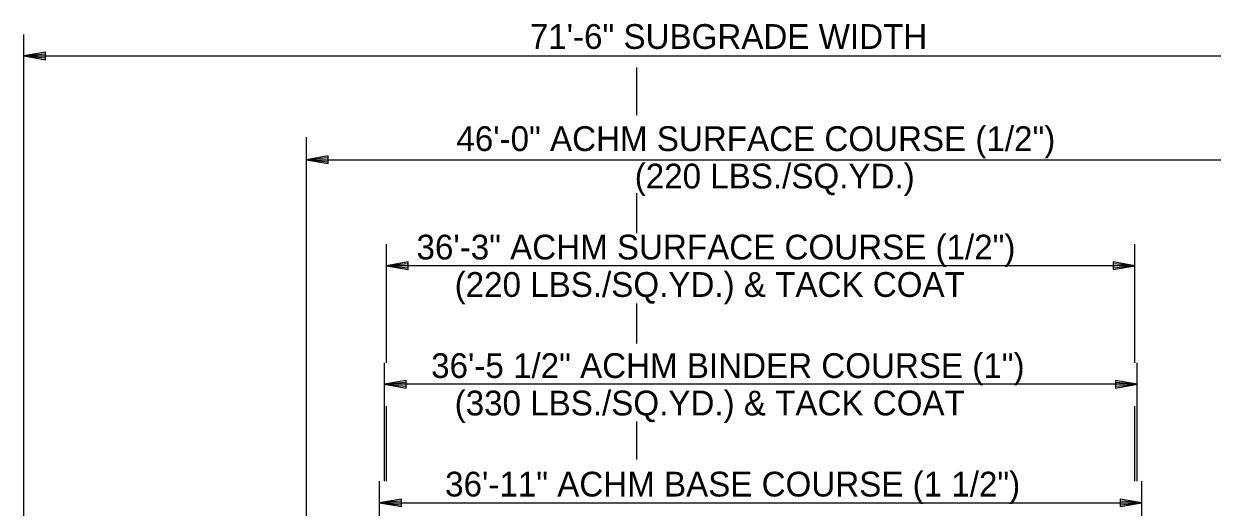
# Model space of a CAD drawing. Extents: x 1734743 to 1735935, y 759845 to 763831.
# Drawn here: x 1735780 to 1735837.6, y 763257 to 763280.4 of the extents above; entities that cross this region are included whole.
import ezdxf

# ---------------------------------------------------------------- set-up
doc = ezdxf.new("R2010")
doc.units = 0
doc.layers.add('19', color=7, linetype='Continuous')

msp = doc.modelspace()

# ---------------------------------------------------------------- linework, layer by layer
at = {"layer": '19'}
for p, q in [((1735780.018, 763254.679), (1735780.018, 763279.855)), ((1735781.068, 763278.997), (1735780.018, 763278.813)), ((1735780.018, 763278.813), (1735851.384, 763278.813)), ((1735780.018, 763278.813), (1735781.067, 763278.629)), ((1735781.068, 763278.901), (1735780.298, 763278.839)), ((1735780.298, 763278.787), (1735781.067, 763278.717)), ((1735781.067, 763278.629), (1735781.068, 763278.997)), ((1735809.701, 763275.941), (1735809.701, 763278.244)), ((1735793.704, 763254.679), (1735793.704, 763274.877)), ((1735794.754, 763273.969), (1735793.704, 763273.785)), ((1735793.704, 763273.785), (1735839.701, 763273.785)), ((1735793.704, 763273.785), (1735794.754, 763273.602)), ((1735794.754, 763273.873), (1735793.984, 763273.812)), ((1735793.984, 763273.759), (1735794.754, 763273.689)), ((1735794.754, 763273.602), (1735794.754, 763273.969)), ((1735809.701, 763270.226), (1735809.701, 763272.159)), ((1735797.582, 763263.951), (1735797.582, 763269.692)), ((1735833.82, 763263.951), (1735833.82, 763269.692)), ((1735798.632, 763268.83), (1735797.582, 763268.646)), ((1735833.82, 763268.646), (1735797.582, 763268.646)), ((1735797.582, 763268.646), (1735798.632, 763268.462)), ((1735798.632, 763268.733), (1735797.862, 763268.672)), ((1735797.862, 763268.62), (1735798.632, 763268.55)), ((1735798.632, 763268.462), (1735798.632, 763268.83)), ((1735832.77, 763268.83), (1735832.77, 763268.462)), ((1735833.82, 763268.646), (1735832.77, 763268.83)), ((1735833.54, 763268.672), (1735832.77, 763268.734)), ((1735832.77, 763268.462), (1735833.82, 763268.646)), ((1735832.77, 763268.55), (1735833.54, 763268.62)), ((1735809.701, 763264.882), (1735809.701, 763266.815)), ((1735797.478, 763258.211), (1735797.478, 763263.951)), ((1735833.924, 763258.211), (1735833.924, 763263.951)), ((1735798.528, 763263.089), (1735797.478, 763262.905)), ((1735798.528, 763262.721), (1735798.528, 763263.089)), ((1735832.874, 763263.089), (1735832.874, 763262.722)), ((1735833.924, 763262.905), (1735832.874, 763263.089)), ((1735833.924, 763262.905), (1735797.478, 763262.905)), ((1735797.478, 763262.905), (1735798.528, 763262.721)), ((1735798.528, 763262.993), (1735797.758, 763262.931)), ((1735797.758, 763262.879), (1735798.528, 763262.809)), ((1735833.644, 763262.932), (1735832.874, 763262.993)), ((1735832.874, 763262.722), (1735833.924, 763262.905)), ((1735832.874, 763262.809), (1735833.644, 763262.879)), ((1735797.582, 763258.211), (1735797.582, 763261.852)), ((1735833.82, 763258.211), (1735833.82, 763261.852)), ((1735809.701, 763259.266), (1735809.701, 763261.103)), ((1735797.249, 763254.679), (1735797.249, 763258.211)), ((1735834.15, 763244.492), (1735834.15, 763258.211)), ((1735798.299, 763257.348), (1735797.249, 763257.165)), ((1735798.299, 763256.981), (1735798.299, 763257.348)), ((1735833.1, 763257.348), (1735833.1, 763256.981)), ((1735834.15, 763257.165), (1735833.1, 763257.348)), ((1735797.249, 763257.165), (1735834.15, 763257.165)), ((1735797.249, 763257.165), (1735798.299, 763256.981)), ((1735798.299, 763257.252), (1735797.529, 763257.191)), ((1735797.529, 763257.138), (1735798.299, 763257.068)), ((1735833.87, 763257.191), (1735833.1, 763257.252)), ((1735833.1, 763256.981), (1735834.15, 763257.165)), ((1735833.1, 763257.068), (1735833.87, 763257.138))]:
    msp.add_line(p, q, dxfattribs=at)

# ---------------------------------------------------------------- texts
for s, p in [('71\'-6" SUBGRADE WIDTH', (1735804.519, 763279.151)), ('46\'-0" ACHM SURFACE COURSE (1/2")', (1735800.963, 763274.204)), ('(220 LBS./SQ.YD.)', (1735809.599, 763272.391)), ('36\'-3" ACHM SURFACE COURSE (1/2")', (1735799.033, 763268.952)), ('(220 LBS./SQ.YD.) & TACK COAT', (1735800.88, 763267.14)), ('36\'-5 1/2" ACHM BINDER COURSE (1")', (1735799.742, 763263.211)), ('(330 LBS./SQ.YD.) & TACK COAT', (1735800.88, 763261.399)), ('36\'-11" ACHM BASE COURSE (1 1/2")', (1735800.419, 763257.471))]:
    msp.add_text(s, height=1.2, dxfattribs=at).set_placement(p)

doc.saveas('drawing.dxf')
